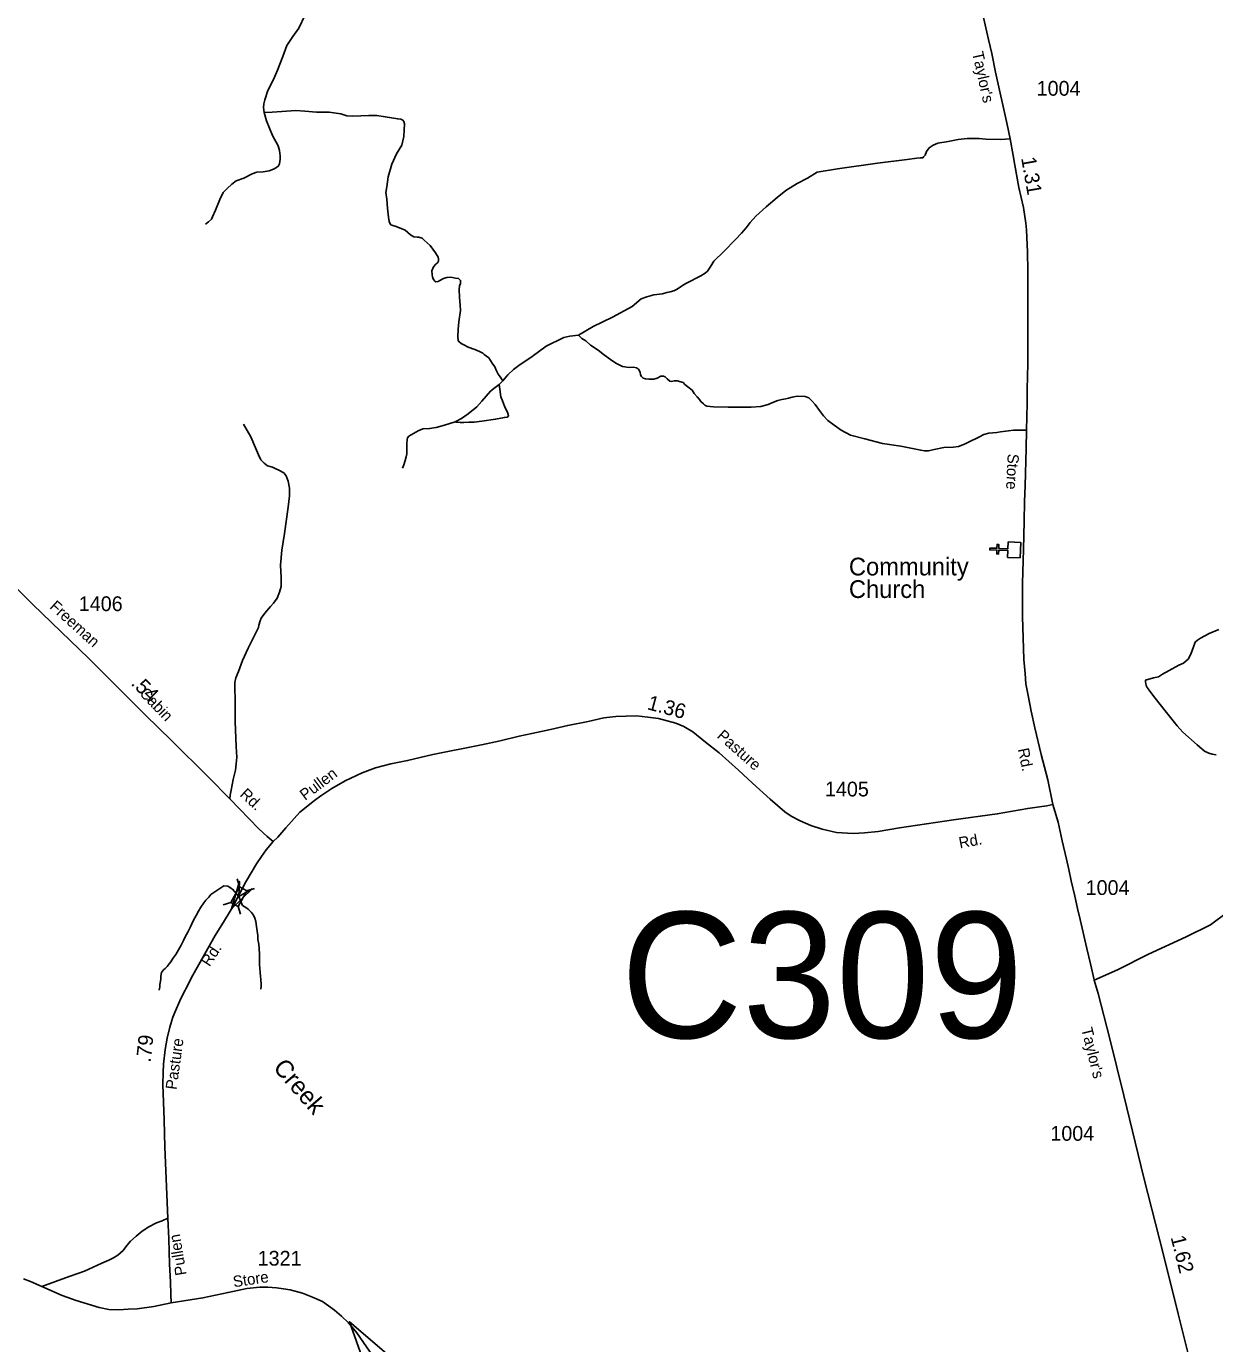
# Model space of a CAD drawing. Extents: x 2220236 to 2384410, y 720751 to 894131.
# Drawn here: x 2286237 to 2296302, y 862877 to 874029 of the extents above; entities that cross this region are included whole.
import ezdxf

# ---------------------------------------------------------------- set-up
doc = ezdxf.new("R2010")
doc.units = 0
doc.layers.add('Default', color=7, linetype='Continuous')

msp = doc.modelspace()

# ---------------------------------------------------------------- linework, layer by layer
at = {"layer": 'Default'}
for p, q in [((2290272, 871029), (2290243, 870997)), ((2288043, 866744), (2288024, 866811)), ((2288103, 866711), (2288170, 866730)), ((2287903, 866593), (2287970, 866612)), ((2288050, 866512), (2288031, 866578))]:
    msp.add_line(p, q, dxfattribs=at)
for points in [[(2288252, 873301), (2288246, 873342), (2288248, 873372), (2288256, 873407), (2288282, 873486), (2288329, 873579), (2288365, 873658), (2288410, 873773), (2288442, 873867), (2288495, 873942), (2288544, 874015), (2288599, 874128)], [(2294344, 874104), (2294385, 873919), (2294414, 873798), (2294446, 873642), (2294543, 873198), (2294569, 873077), (2294594, 872936), (2294609, 872855), (2294643, 872665), (2294682, 872497), (2294702, 872362), (2294708, 872307), (2294716, 872118), (2294719, 871960), (2294718, 871774), (2294719, 871571), (2294718, 871395), (2294719, 871172), (2294715, 870959), (2294714, 870837), (2294708, 870612), (2294704, 870455), (2294697, 870139), (2294691, 870007), (2294687, 869837), (2294683, 869602), (2294675, 869313), (2294673, 869033), (2294686, 868668), (2294698, 868552), (2294703, 868464), (2294721, 868363), (2294747, 868233), (2294778, 868091), (2294833, 867864), (2294888, 867651), (2294930, 867441)], [(2288252, 873301), (2288318, 873304), (2288401, 873308), (2288519, 873316), (2288597, 873312), (2288695, 873304), (2288802, 873302), (2288902, 873288), (2288952, 873272), (2289003, 873268), (2289137, 873274), (2289206, 873274), (2289277, 873264), (2289382, 873246), (2289410, 873243), (2289425, 873235), (2289434, 873223), (2289439, 873205), (2289437, 873154), (2289433, 873096), (2289418, 873023), (2289372, 872950), (2289333, 872863), (2289301, 872755), (2289289, 872672), (2289283, 872624), (2289289, 872565), (2289297, 872490), (2289305, 872413), (2289309, 872378), (2289319, 872356), (2289325, 872350), (2289341, 872342), (2289370, 872334), (2289445, 872304), (2289491, 872265), (2289520, 872247), (2289546, 872245), (2289560, 872245), (2289589, 872235), (2289607, 872218), (2289656, 872174), (2289702, 872111), (2289724, 872075), (2289729, 872060), (2289729, 872048), (2289725, 872034), (2289706, 872016), (2289686, 871992), (2289672, 871959), (2289674, 871927), (2289676, 871908), (2289682, 871892), (2289689, 871882), (2289698, 871872), (2289704, 871866), (2289725, 871868), (2289739, 871878), (2289769, 871896), (2289798, 871904), (2289832, 871906), (2289872, 871898), (2289897, 871894), (2289915, 871878), (2289915, 871862), (2289913, 871852), (2289907, 871833), (2289903, 871801), (2289907, 871734), (2289911, 871669), (2289913, 871623), (2289901, 871528), (2289895, 871465), (2289893, 871400), (2289895, 871370), (2289901, 871361), (2289919, 871343), (2289949, 871331), (2289980, 871313), (2290035, 871293), (2290075, 871276), (2290102, 871262), (2290116, 871252), (2290154, 871224), (2290182, 871177), (2290206, 871147), (2290219, 871114), (2290233, 871084), (2290250, 871062), (2290272, 871029)], [(2287755, 872355), (2287780, 872374), (2287804, 872396), (2287814, 872418), (2287840, 872473), (2287877, 872562), (2287905, 872623), (2287938, 872657), (2287978, 872692), (2288015, 872720), (2288078, 872744), (2288151, 872781), (2288189, 872795), (2288244, 872799), (2288294, 872805), (2288331, 872821), (2288355, 872833), (2288374, 872848), (2288380, 872866), (2288388, 872904), (2288388, 872933), (2288382, 872979), (2288371, 873018), (2288323, 873105), (2288272, 873229), (2288252, 873301)], [(2290913, 871416), (2291038, 871489), (2291202, 871566), (2291367, 871657), (2291444, 871722), (2291492, 871740), (2291551, 871755), (2291624, 871765), (2291662, 871775), (2291689, 871781), (2291721, 871791), (2291750, 871805), (2291804, 871842), (2291829, 871856), (2291950, 871917), (2291987, 871941), (2292005, 871957), (2292023, 871983), (2292042, 872012), (2292060, 872042), (2292145, 872123), (2292244, 872225), (2292295, 872277), (2292333, 872324), (2292368, 872370), (2292415, 872423), (2292502, 872500), (2292595, 872579), (2292670, 872640), (2292767, 872699), (2292854, 872743), (2292936, 872794), (2293107, 872822), (2293445, 872871), (2293697, 872903), (2293780, 872913), (2293808, 872915), (2293831, 872917), (2293837, 872925), (2293849, 872938), (2293861, 872970), (2293885, 873000), (2293918, 873023), (2293958, 873041), (2294045, 873055), (2294130, 873071), (2294206, 873079), (2294307, 873081), (2294365, 873075), (2294492, 873071), (2294569, 873077)], [(2290272, 871029), (2290315, 871078), (2290364, 871124), (2290407, 871159), (2290522, 871234), (2290640, 871321), (2290788, 871394), (2290840, 871406), (2290913, 871416)], [(2290913, 871416), (2290941, 871388), (2290977, 871368), (2291014, 871331), (2291079, 871287), (2291133, 871246), (2291184, 871208), (2291229, 871177), (2291287, 871151), (2291344, 871141), (2291379, 871143), (2291404, 871139), (2291421, 871126), (2291435, 871102), (2291439, 871078), (2291446, 871064), (2291462, 871050), (2291482, 871045), (2291508, 871043), (2291551, 871043), (2291579, 871050), (2291610, 871068), (2291633, 871068), (2291648, 871062), (2291665, 871045), (2291687, 871025), (2291701, 871023), (2291723, 871027), (2291750, 871029), (2291800, 871013), (2291815, 870997), (2291839, 870977), (2291875, 870948), (2291894, 870920), (2291918, 870894), (2291938, 870871), (2291950, 870853), (2291971, 870833), (2291983, 870823), (2292001, 870815), (2292058, 870808), (2292181, 870804), (2292376, 870804), (2292457, 870812), (2292520, 870829), (2292552, 870841), (2292601, 870863), (2292637, 870871), (2292670, 870877), (2292691, 870881), (2292723, 870891), (2292765, 870898), (2292834, 870896), (2292865, 870885), (2292893, 870855), (2292917, 870829), (2292956, 870778), (2292990, 870731), (2293025, 870693), (2293079, 870654), (2293138, 870612), (2293217, 870569), (2293339, 870537), (2293489, 870498), (2293645, 870474), (2293813, 870440), (2293845, 870436), (2293878, 870436), (2293927, 870448), (2294008, 870464), (2294091, 870466), (2294132, 870472), (2294182, 870492), (2294217, 870509), (2294304, 870551), (2294346, 870575), (2294389, 870584), (2294456, 870592), (2294488, 870596), (2294555, 870604), (2294598, 870610), (2294652, 870612), (2294681, 870611), (2294708, 870612)], [(2290243, 870997), (2290246, 870958), (2290256, 870892), (2290270, 870859), (2290286, 870813), (2290300, 870784), (2290312, 870762), (2290321, 870733), (2290318, 870727), (2290310, 870721), (2290286, 870719), (2290211, 870703), (2290095, 870687), (2290029, 870679), (2289986, 870677), (2289943, 870675), (2289911, 870675), (2289877, 870679), (2289870, 870681)], [(2289870, 870681), (2289923, 870709), (2289978, 870750), (2290053, 870808), (2290095, 870855), (2290168, 870940), (2290207, 870971), (2290243, 870997)], [(2288077, 870661), (2288138, 870553), (2288179, 870462), (2288203, 870401), (2288223, 870359), (2288252, 870330), (2288280, 870310), (2288321, 870296), (2288349, 870284), (2288369, 870274), (2288418, 870249), (2288438, 870225), (2288455, 870178), (2288467, 870120), (2288467, 870055), (2288455, 869958), (2288424, 869737), (2288402, 869595), (2288390, 869467), (2288396, 869364), (2288394, 869287), (2288382, 869240), (2288361, 869188), (2288331, 869147), (2288305, 869119), (2288258, 869062), (2288225, 869020), (2288217, 868997), (2288207, 868961), (2288203, 868939), (2288177, 868890), (2288116, 868764), (2288067, 868661), (2288035, 868568), (2288011, 868515), (2288002, 868475), (2288004, 868432), (2288006, 868325), (2288007, 868145), (2288013, 867934), (2288021, 867841), (2288015, 867786), (2288009, 867733), (2287990, 867654), (2287980, 867608), (2287972, 867563), (2287964, 867521), (2287960, 867489)], [(2289870, 870681), (2289779, 870654), (2289708, 870634), (2289652, 870624), (2289595, 870622), (2289556, 870604), (2289495, 870571), (2289477, 870559), (2289465, 870545), (2289463, 870531), (2289461, 870499), (2289459, 870442), (2289461, 870411), (2289455, 870385), (2289445, 870353), (2289433, 870316), (2289424, 870290)], [(2285862, 869561), (2285933, 869490), (2286051, 869375), (2286292, 869136)], [(2288327, 867129), (2288276, 867171), (2288205, 867236), (2288043, 867404), (2287960, 867489), (2287778, 867676), (2287469, 867982), (2287244, 868202), (2286766, 868679), (2286292, 869136)], [(2296314, 867863), (2296281, 867868), (2296253, 867875), (2296217, 867893), (2296154, 867946), (2296032, 868053), (2295984, 868109), (2295895, 868221), (2295829, 868302), (2295778, 868368), (2295748, 868409), (2295730, 868432), (2295722, 868450), (2295720, 868465), (2295717, 868478), (2295717, 868495), (2295784, 868513), (2295825, 868523), (2295861, 868544), (2295916, 868577), (2295998, 868622), (2296038, 868638), (2296061, 868658), (2296077, 868673), (2296099, 868714), (2296122, 868777), (2296137, 868816), (2296155, 868833), (2296183, 868851), (2296254, 868889), (2296336, 868922)], [(2288327, 867129), (2288367, 867166), (2288435, 867245), (2288554, 867376), (2288678, 867475), (2288732, 867516), (2288824, 867577), (2288937, 867643), (2289081, 867710), (2289195, 867751), (2289323, 867785), (2289466, 867814), (2289679, 867864), (2290091, 867948), (2290251, 867982), (2290410, 868020), (2290518, 868042), (2290676, 868077), (2290822, 868111), (2290995, 868144), (2291127, 868174), (2291230, 868187), (2291406, 868191), (2291502, 868182), (2291590, 868171), (2291739, 868130), (2291806, 868103), (2291883, 868057), (2291988, 867970), (2292104, 867878), (2292270, 867733), (2292387, 867621), (2292537, 867487), (2292660, 867380), (2292715, 867344), (2292790, 867303), (2292881, 867265), (2292978, 867232), (2293098, 867206), (2293240, 867196), (2293337, 867202), (2293453, 867214), (2293633, 867244), (2294091, 867313), (2294460, 867362), (2294718, 867408), (2294817, 867421), (2294880, 867431), (2294930, 867441)], [(2294930, 867441), (2294975, 867291), (2295009, 867135), (2295046, 866979), (2295066, 866892), (2295086, 866795), (2295118, 866665), (2295140, 866560), (2295162, 866468), (2295219, 866223), (2295250, 866094), (2295280, 865958), (2295281, 865954), (2295315, 865842), (2295414, 865458), (2295532, 864977), (2295702, 864281), (2295869, 863630), (2295994, 863130), (2296107, 862666)], [(2288015, 866632), (2288097, 866788), (2288186, 866938), (2288230, 867001), (2288269, 867057), (2288327, 867129)], [(2287363, 865870), (2287367, 865898), (2287369, 865919), (2287372, 865945), (2287375, 865967), (2287377, 865985), (2287378, 866005), (2287383, 866020), (2287389, 866030), (2287398, 866041), (2287412, 866053), (2287430, 866071), (2287447, 866092), (2287460, 866111), (2287479, 866139), (2287503, 866172), (2287526, 866212), (2287549, 866252), (2287568, 866290), (2287583, 866320), (2287605, 866361), (2287625, 866399), (2287654, 866462), (2287674, 866501), (2287694, 866538), (2287715, 866572), (2287739, 866608), (2287758, 866632), (2287782, 866658), (2287800, 866681), (2287909, 866753), (2287943, 866749), (2287982, 866726), (2288038, 866662), (2288069, 866587), (2288097, 866569), (2288117, 866555), (2288133, 866539), (2288145, 866526), (2288160, 866506), (2288172, 866480), (2288180, 866450), (2288186, 866410), (2288193, 866370), (2288197, 866334), (2288199, 866298), (2288206, 866260), (2288210, 866222), (2288211, 866174), (2288211, 866126), (2288213, 866084), (2288214, 866056), (2288218, 866016), (2288220, 865992), (2288223, 865956), (2288225, 865922), (2288227, 865903), (2288222, 865878)], [(2287464, 863223), (2287461, 863293), (2287457, 863401), (2287449, 863551), (2287445, 863764), (2287436, 863939), (2287410, 864540), (2287404, 864772), (2287394, 865071), (2287396, 865173), (2287398, 865242), (2287412, 865368), (2287430, 865463), (2287453, 865557), (2287477, 865640), (2287501, 865695), (2287538, 865779), (2287575, 865856), (2287581, 865869), (2287588, 865882), (2287646, 865998), (2287837, 866334), (2287916, 866459), (2287993, 866589), (2288015, 866632)], [(2296541, 866630), (2296411, 866531), (2296266, 866424), (2296061, 866321), (2295741, 866176), (2295478, 866043), (2295281, 865954)], [(2287436, 863939), (2287386, 863916), (2287338, 863900), (2287274, 863865), (2287217, 863829), (2287167, 863788), (2287120, 863746), (2287088, 863708), (2287058, 863667), (2287011, 863627), (2286975, 863604), (2286936, 863584), (2286875, 863559), (2286730, 863492), (2286601, 863445), (2286369, 863362)], [(2286212, 863427), (2286273, 863403), (2286369, 863362), (2286540, 863285), (2286658, 863242), (2286855, 863183), (2286936, 863167), (2287021, 863163), (2287099, 863168), (2287177, 863171), (2287317, 863192), (2287464, 863223)], [(2287464, 863223), (2287732, 863264), (2287945, 863311), (2288105, 863344), (2288215, 863356), (2288282, 863356), (2288355, 863350), (2288414, 863342), (2288471, 863332), (2288576, 863304), (2288661, 863271), (2288746, 863233), (2288848, 863162), (2288907, 863111), (2288965, 863053), (2288996, 863016), (2289036, 862970), (2289283, 862613)]]:
    msp.add_lwpolyline(points, dxfattribs=at)
for points in [[(2294547, 869534), (2294550, 869591), (2294473, 869594), (2294472, 869562), (2294456, 869563), (2294457, 869595), (2294397, 869597), (2294398, 869613), (2294458, 869611), (2294459, 869643), (2294475, 869642), (2294474, 869610), (2294550, 869607), (2294553, 869664), (2294659, 869660), (2294654, 869530)], [(2287970, 866612), (2288043, 866744), (2288105, 866710), (2288031, 866578)], [(2288151, 866727), (2287976, 866557), (2288042, 866791), (2288038, 866662)], [(2289241, 862309), (2288973, 863063), (2289582, 862544), (2289200, 862734)]]:
    msp.add_lwpolyline(points, close=True, dxfattribs=at)

# ---------------------------------------------------------------- texts
for s, height, rotation, p in [("Taylor's", 95, 282.5169, (2294247, 873805)), ('1.31', 125, 279.9057, (2294662, 872915)), ('Store', 95, 267.3734, (2294549, 870413)), ('Freeman', 95, 317.7373, (2286428, 869108)), ('.54', 125, 315.7456, (2287117, 868460)), ('Cabin', 95, 313.8895, (2287189, 868377)), ('1.36', 125, 344.924, (2291489, 868249)), ('Pasture', 95, 318.4452, (2292080, 868013)), ('Rd.', 95, 281.4271, (2294634, 867910)), ('Pullen', 95, 37.068, (2288598, 867472)), ('Rd.', 95, 317.0482, (2288039, 867519)), ('Rd.', 95, 10.7351, (2294144, 867069)), ('Rd.', 95, 56.7398, (2287788, 866063)), ("Taylor's", 95, 283.8714, (2295171, 865542)), ('.79', 125, 83.762, (2287289, 865254)), ('Pasture', 95, 82.1196, (2287509, 865023)), ('Creek', 150, 310.8498, (2288320, 865210)), ('Pullen', 95, 99.4359, (2287595, 863462)), ('1.62', 125, 284.0803, (2295928, 863778)), ('Store', 95, 8.545, (2287994, 863354))]:
    msp.add_text(s, height=height, rotation=rotation, dxfattribs=at).set_placement(p)
for s, height, p in [('1004', 125, (2294794, 873442)), ('Community', 150, (2293204, 869381)), ('Church', 150, (2293204, 869190)), ('1406', 125, (2286681, 869079)), ('1405', 125, (2293001, 867510)), ('1004', 125, (2295209, 866676)), ('C309', 1066.3, (2291272, 865465)), ('1004', 125, (2294910, 864595)), ('1321', 125, (2288196, 863538))]:
    msp.add_text(s, height=height, dxfattribs=at).set_placement(p)

doc.saveas('drawing.dxf')
